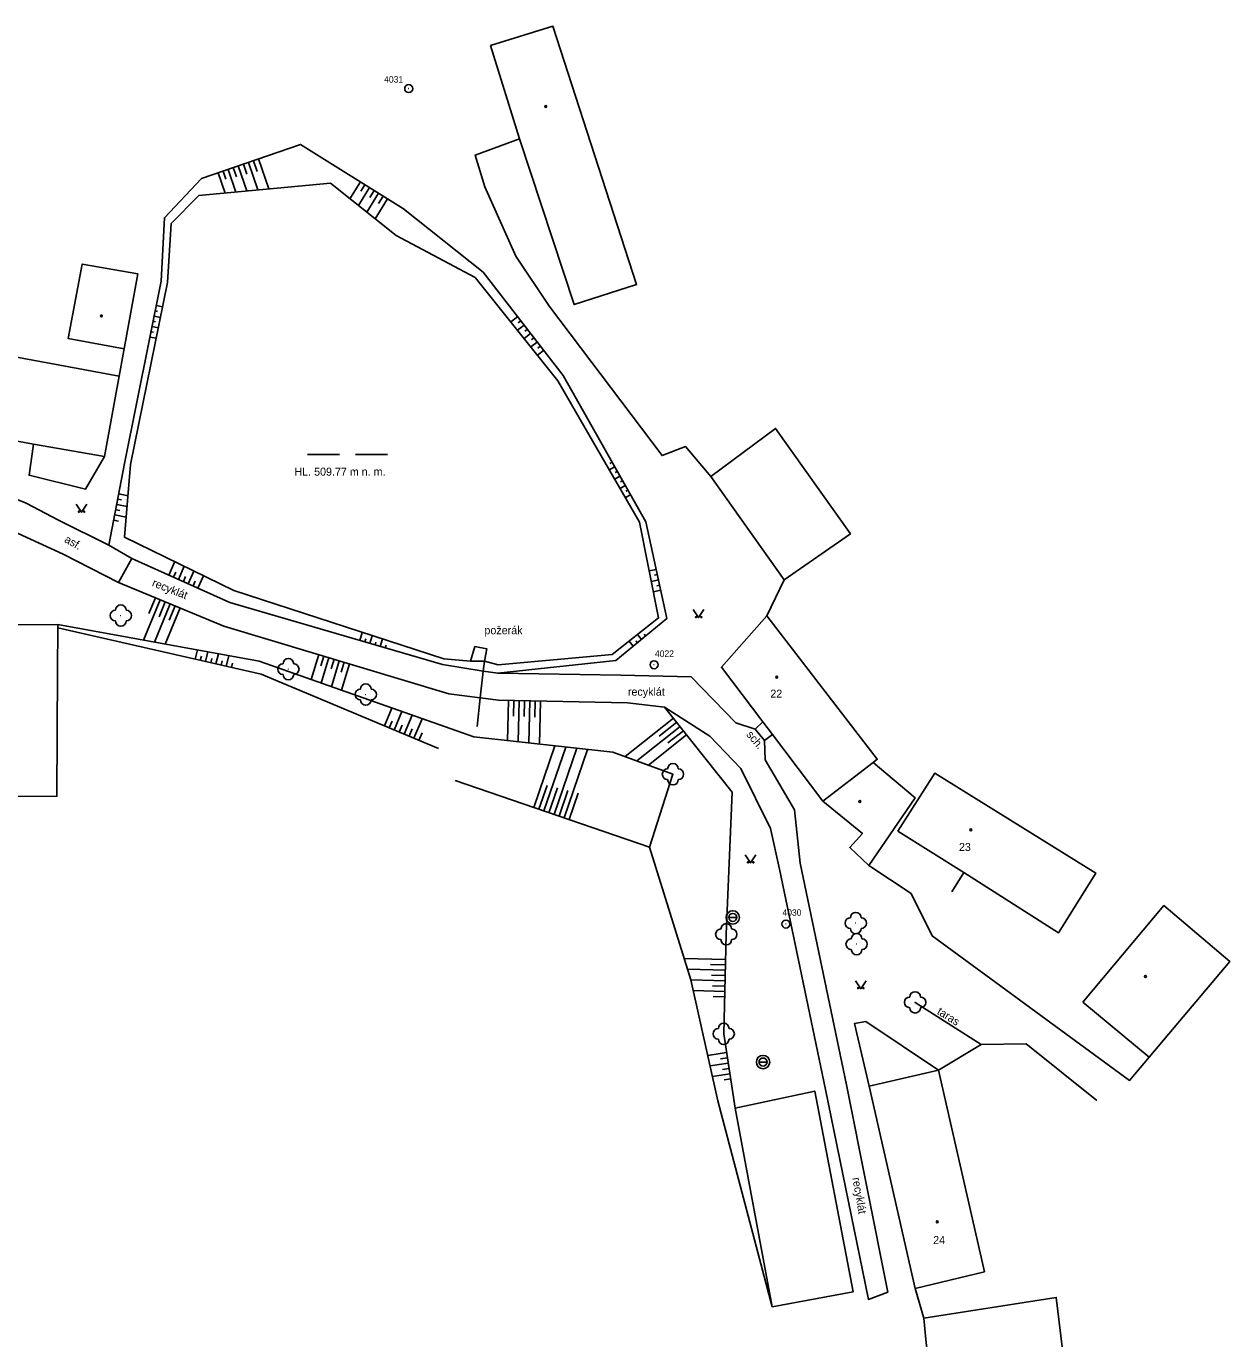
# Model space of a CAD drawing. Extents: x -794191 to -788944, y -1117087 to -1105044.
# Drawn here: x -793249.6 to -793136.8, y -1117012.7 to -1116889.7 of the extents above; entities that cross this region are included whole.
import ezdxf

# ---------------------------------------------------------------- set-up
doc = ezdxf.new("R2010")
doc.units = 0
for name, color, linetype in [('Doplněk polohopisu', 7, 'Continuous'), ('Doplňkové značky', 7, 'Continuous'), ('Hranice - ploty_ zdi', 7, 'Continuous'), ('Komunikace', 7, 'Continuous'), ('Pomocné popisy', 7, 'Continuous'), ('Stavební objekty', 7, 'Continuous'), ('temporary_level_1', 7, 'Continuous'), ('Vodstvo', 7, 'Continuous'), ('Výškopis', 7, 'Continuous'), ('Zeleň', 7, 'Continuous'), ('Značky druhů budov', 7, 'Continuous'), ('Značky druhů pozemků', 7, 'Continuous'), ('Čísla popisná', 7, 'Continuous')]:
    doc.layers.add(name, color=color, linetype=linetype)

msp = doc.modelspace()

# ---------------------------------------------------------------- linework, layer by layer
at = {"layer": 'Doplněk polohopisu'}
msp.add_line((-793239.69, -1116939.54), (-793240.92, -1116941.8), dxfattribs=at)
at = {"layer": 'Doplňkové značky'}
for p, q in [((-793183.745, -1116973.18), (-793182.995, -1116973.18)), ((-793180.915, -1116986.73), (-793180.165, -1116986.73))]:
    msp.add_line(p, q, dxfattribs=at)
for centre, radius in [((-793183.37, -1116973.18), 0.625), ((-793183.37, -1116973.18), 0.375), ((-793180.54, -1116986.73), 0.625), ((-793180.54, -1116986.73), 0.375)]:
    msp.add_circle(centre, radius, dxfattribs=at)
at = {"layer": 'Hranice - ploty_ zdi'}
for p, q in [((-793178.57, -1116941.55), (-793180.18, -1116944.93)), ((-793207.96, -1116949.16), (-793207.54, -1116947.8)), ((-793170.63, -1116968.32), (-793166.67, -1116970.93)), ((-793166.67, -1116970.93), (-793164.68, -1116974.91)), ((-793160.1, -1116985.09), (-793166.29, -1116981.14)), ((-793179.69, -1117009.68), (-793172.09, -1117008.26)), ((-793165.47, -1117010.73), (-793166.29, -1117007.95))]:
    msp.add_line(p, q, dxfattribs=at)
for points in [[(-793203.37, -1116900.21), (-793207.51, -1116901.73), (-793206.59, -1116904.7), (-793203.69, -1116911.22), (-793200.54, -1116915.94), (-793189.99, -1116929.9), (-793187.81, -1116929.04), (-793185.44, -1116931.85)], [(-793248.9, -1116928.84), (-793249.3, -1116931.74), (-793244.02, -1116933.05), (-793242.24, -1116929.99)], [(-793207.54, -1116947.8), (-793206.42, -1116948), (-793206.64, -1116949.15), (-793207.96, -1116949.16)], [(-793180.57, -1116954.84), (-793181.26, -1116955.53), (-793180.4, -1116956.59), (-793179.66, -1116956.03)], [(-793164.68, -1116974.91), (-793146.2, -1116988.45), (-793144.37, -1116986.29)], [(-793164.09, -1116987.49), (-793170.9, -1116982.92), (-793171.98, -1116983.13), (-793170.58, -1116988.98)], [(-793149.27, -1116990.35), (-793155.88, -1116985.03), (-793160.1, -1116985.09), (-793164.09, -1116987.49)], [(-793172.09, -1117008.26), (-793175.69, -1116989.46), (-793183.14, -1116991.04), (-793179.69, -1117009.68)]]:
    msp.add_lwpolyline(points, dxfattribs=at)
at = {"layer": 'Komunikace'}
msp.add_line((-793185.52, -1116956.2), (-793189.76, -1116953.47), dxfattribs=at)
for points in [[(-793287.04, -1116919.1), (-793273.44, -1116924.62), (-793266.24, -1116927.66), (-793249.58, -1116934.37), (-793246.55, -1116935.95), (-793241.82, -1116938.3), (-793239.69, -1116939.54)], [(-793240.92, -1116941.8), (-793246.11, -1116939.15), (-793256.88, -1116934.19), (-793266.77, -1116930.32), (-793274.72, -1116927.06)], [(-793239.69, -1116939.54), (-793230.5, -1116943.65), (-793210.57, -1116949.49), (-793206.75, -1116950.09), (-793205.38, -1116950.3), (-793193.87, -1116950.46), (-793187.26, -1116950.62)], [(-793189.76, -1116953.47), (-793193.23, -1116953.07), (-793205.31, -1116952.83), (-793207.03, -1116952.6), (-793209.97, -1116952.21), (-793231.06, -1116945.87), (-793240.92, -1116941.8)], [(-793187.26, -1116950.62), (-793183.09, -1116954.93), (-793181.26, -1116955.53)], [(-793168.86, -1117008.3), (-793170.66, -1117008.98), (-793174.67, -1116989.32), (-793179.01, -1116968.65), (-793179.84, -1116964.83), (-793182.63, -1116959.23), (-793185.52, -1116956.2)], [(-793180.4, -1116956.59), (-793180.33, -1116958.42), (-793177.58, -1116963.11), (-793177.07, -1116968.1), (-793172.73, -1116988.88), (-793168.86, -1117008.3)]]:
    msp.add_lwpolyline(points, dxfattribs=at)
at = {"layer": 'Stavební objekty'}
for p, q in [((-793206.08, -1116891.46), (-793203.37, -1116900.21)), ((-793185.44, -1116931.85), (-793178.57, -1116941.55)), ((-793167.91, -1116965.11), (-793161.73, -1116968.98)), ((-793161.73, -1116968.98), (-793162.86, -1116970.77)), ((-793144.37, -1116986.29), (-793150.57, -1116981.12)), ((-793164.09, -1116987.49), (-793170.58, -1116988.98)), ((-793170.58, -1116988.98), (-793166.29, -1117007.95))]:
    msp.add_line(p, q, dxfattribs=at)
for points in [[(-793203.37, -1116900.21), (-793198.23, -1116915.75), (-793192.39, -1116913.86), (-793200.23, -1116889.66), (-793206.08, -1116891.46)], [(-793239.12, -1116912.86), (-793244.33, -1116911.95), (-793245.63, -1116918.93), (-793240.401, -1116919.892)], [(-793239.12, -1116912.86), (-793242.24, -1116929.99), (-793248.9, -1116928.84), (-793262.37, -1116926.32)], [(-793260.96, -1116918.75), (-793240.867, -1116922.454)], [(-793185.44, -1116931.85), (-793179.36, -1116927.35), (-793172.35, -1116937.22), (-793178.57, -1116941.55)], [(-793246.61, -1116945.74), (-793251.22, -1116945.75), (-793250.66, -1116940.91)], [(-793180.18, -1116944.93), (-793184.44, -1116949.73), (-793180.57, -1116954.84), (-793179.66, -1116956.03), (-793174.94, -1116962.27), (-793171.22, -1116965.31), (-793172.41, -1116966.64), (-793170.63, -1116968.32)], [(-793170.23, -1116958.66), (-793169.83, -1116958.35), (-793180.18, -1116944.93)], [(-793246.61, -1116945.74), (-793246.61, -1116946.05), (-793246.63, -1116949.98), (-793246.69, -1116961.83), (-793251.29, -1116961.86), (-793251.82, -1116950.7)], [(-793170.63, -1116968.32), (-793166.29, -1116961.97), (-793170.23, -1116958.66), (-793174.94, -1116962.27)], [(-793167.91, -1116965.11), (-793164.45, -1116959.67), (-793149.37, -1116969.02), (-793152.84, -1116974.62), (-793161.73, -1116968.98)], [(-793150.57, -1116981.12), (-793142.98, -1116972.07), (-793136.81, -1116977.3), (-793144.37, -1116986.29)], [(-793164.09, -1116987.49), (-793159.8, -1117006.38), (-793166.29, -1117007.95)], [(-793165.47, -1117010.73), (-793153.07, -1117008.79), (-793152.03, -1117017.28), (-793152.67, -1117017.38), (-793160.65, -1117018.62), (-793162.58, -1117018.64), (-793164.58, -1117018.67)], [(-793165.47, -1117010.73), (-793165.29, -1117012.73), (-793164.77, -1117017.11), (-793164.58, -1117018.67)]]:
    msp.add_lwpolyline(points, dxfattribs=at)
at = {"layer": 'temporary_level_1'}
for centre, radius in [((-793213.74, -1116895.501), 0.375), ((-793213.74, -1116895.501), 0.0005), ((-793190.74, -1116949.501), 0.375), ((-793190.74, -1116949.501), 0.0005), ((-793178.4, -1116973.801), 0.375), ((-793178.4, -1116973.801), 0.0005)]:
    msp.add_circle(centre, radius, dxfattribs=at)
at = {"layer": 'Vodstvo'}
msp.add_line((-793239.8, -1116930.72), (-793236.34, -1116913.69), dxfattribs=at)
for points in [[(-793236.34, -1116913.69), (-793235.98, -1116908.16), (-793233.4, -1116905.52), (-793221.07, -1116904.37), (-793214.9, -1116909.27), (-793207.52, -1116913.21), (-793199.75, -1116922.9), (-793192.1, -1116936.15), (-793190.32, -1116945.11), (-793194.67, -1116948.53), (-793205.34, -1116949.52), (-793206.64, -1116949.15)], [(-793207.96, -1116949.16), (-793210.46, -1116948.96), (-793230.13, -1116942.54), (-793240.35, -1116937.54), (-793239.8, -1116930.72)], [(-793207.33, -1116955.3), (-793207.03, -1116952.6), (-793206.75, -1116950.09), (-793206.64, -1116949.15)]]:
    msp.add_lwpolyline(points, dxfattribs=at)
at = {"layer": 'Výškopis'}
for p, q in [((-793246.61, -1116945.74), (-793227.76, -1116949.16)), ((-793209.37, -1116960.36), (-793191.17, -1116966.59))]:
    msp.add_line(p, q, dxfattribs=at)
for points in [[(-793206.77, -1116912.71), (-793214.24, -1116906.76), (-793223.86, -1116900.74), (-793233.16, -1116903.94), (-793236.63, -1116907.61), (-793236.92, -1116913.54), (-793240.35, -1116930.64), (-793241.82, -1116938.3)], [(-793229.23, -1116902.588), (-793228.908, -1116903.524)], [(-793228.757, -1116902.425), (-793227.869, -1116905.004)], [(-793228.284, -1116902.262), (-793227.932, -1116903.286)], [(-793227.811, -1116902.1), (-793226.845, -1116904.909)], [(-793231.594, -1116903.401), (-793230.943, -1116905.291)], [(-793231.121, -1116903.238), (-793230.859, -1116904)], [(-793230.648, -1116903.076), (-793229.919, -1116905.195)], [(-793230.175, -1116902.913), (-793229.883, -1116903.762)], [(-793229.703, -1116902.75), (-793228.894, -1116905.1)], [(-793218.256, -1116904.247), (-793219.242, -1116905.822)], [(-793217.408, -1116904.777), (-793218.454, -1116906.448)], [(-793217.832, -1116904.512), (-793218.218, -1116905.129)], [(-793216.984, -1116905.043), (-793217.393, -1116905.696)], [(-793216.56, -1116905.308), (-793217.665, -1116907.074)], [(-793215.713, -1116905.838), (-793216.877, -1116907.7)], [(-793216.137, -1116905.573), (-793216.568, -1116906.262)], [(-793205.38, -1116950.3), (-793194.34, -1116949.11), (-793189.56, -1116945.17), (-793191.53, -1116936.1), (-793199.28, -1116922.4), (-793206.77, -1116912.71)], [(-793237.382, -1116915.844), (-793236.801, -1116915.96)], [(-793237.677, -1116917.314), (-793237.458, -1116917.358)], [(-793237.579, -1116916.824), (-793237, -1116916.94)], [(-793237.48, -1116916.334), (-793237.26, -1116916.378)], [(-793203.544, -1116916.884), (-793204.18, -1116917.375)], [(-793203.238, -1116917.279), (-793203.477, -1116917.464)], [(-793237.874, -1116918.295), (-793237.655, -1116918.339)], [(-793237.775, -1116917.805), (-793237.199, -1116917.92)], [(-793202.932, -1116917.675), (-793203.554, -1116918.155)], [(-793202.321, -1116918.466), (-793202.929, -1116918.936)], [(-793202.627, -1116918.07), (-793202.86, -1116918.251)], [(-793237.972, -1116918.785), (-793237.399, -1116918.9)], [(-793201.709, -1116919.257), (-793202.303, -1116919.716)], [(-793202.015, -1116918.861), (-793202.243, -1116919.038)], [(-793201.404, -1116919.653), (-793201.627, -1116919.825)], [(-793201.098, -1116920.048), (-793201.677, -1116920.496)], [(-793194.687, -1116930.519), (-793194.878, -1116930.626)], [(-793194.441, -1116930.954), (-793194.938, -1116931.235)], [(-793193.949, -1116931.824), (-793194.438, -1116932.101)], [(-793194.195, -1116931.389), (-793194.382, -1116931.495)], [(-793193.456, -1116932.695), (-793193.938, -1116932.967)], [(-793193.703, -1116932.259), (-793193.887, -1116932.364)], [(-793193.21, -1116933.13), (-793193.392, -1116933.232)], [(-793241.086, -1116934.476), (-793240.118, -1116934.662)], [(-793240.992, -1116933.985), (-793240.644, -1116934.052)], [(-793240.898, -1116933.494), (-793240.037, -1116933.659)], [(-793192.964, -1116933.565), (-793193.438, -1116933.833)], [(-793241.275, -1116935.458), (-793240.199, -1116935.665)], [(-793241.18, -1116934.967), (-793240.792, -1116935.042)], [(-793241.369, -1116935.949), (-793240.94, -1116936.032)], [(-793236.222, -1116941.091), (-793235.66, -1116939.835)], [(-793235.309, -1116941.499), (-793234.761, -1116940.274)], [(-793234.396, -1116941.908), (-793233.862, -1116940.714)], [(-793190.56, -1116940.568), (-793191.195, -1116940.706)], [(-793235.765, -1116941.295), (-793235.554, -1116940.824)], [(-793234.852, -1116941.703), (-793234.647, -1116941.244)], [(-793233.94, -1116942.112), (-793233.739, -1116941.664)], [(-793233.483, -1116942.316), (-793232.963, -1116941.154)], [(-793190.347, -1116941.545), (-793191, -1116941.687)], [(-793190.454, -1116941.056), (-793190.698, -1116941.109)], [(-793190.135, -1116942.522), (-793190.805, -1116942.668)], [(-793190.241, -1116942.033), (-793190.493, -1116942.088)], [(-793237.012, -1116943.413), (-793238.575, -1116947.198)], [(-793237.475, -1116943.222), (-793238.084, -1116944.698)], [(-793236.088, -1116943.795), (-793237.568, -1116947.38)], [(-793236.55, -1116943.604), (-793237.128, -1116945.004)], [(-793235.164, -1116944.176), (-793236.562, -1116947.563)], [(-793235.626, -1116943.985), (-793236.173, -1116945.31)], [(-793246.61, -1116946.05), (-793227.56, -1116950.39), (-793210.94, -1116957.36)], [(-793218.327, -1116947.217), (-793218.106, -1116946.464)], [(-793217.367, -1116947.498), (-793217.155, -1116946.775)], [(-793191.927, -1116947.121), (-793192.301, -1116946.667)], [(-793191.541, -1116946.803), (-793191.68, -1116946.634)], [(-793233.749, -1116948.98), (-793233.537, -1116948.112)], [(-793217.847, -1116947.358), (-793217.765, -1116947.077)], [(-793216.887, -1116947.639), (-793216.808, -1116947.37)], [(-793216.407, -1116947.779), (-793216.204, -1116947.085)], [(-793215.928, -1116947.92), (-793215.852, -1116947.662)], [(-793192.698, -1116947.757), (-793193.087, -1116947.285)], [(-793192.313, -1116947.439), (-793192.457, -1116947.263)], [(-793233.262, -1116949.091), (-793233.166, -1116948.699)], [(-793232.774, -1116949.202), (-793232.552, -1116948.291)], [(-793232.287, -1116949.313), (-793232.189, -1116948.914)], [(-793231.799, -1116949.424), (-793231.566, -1116948.469)], [(-793231.311, -1116949.535), (-793231.212, -1116949.129)], [(-793230.824, -1116949.646), (-793230.58, -1116948.648)], [(-793230.336, -1116949.757), (-793230.235, -1116949.344)], [(-793227.76, -1116949.16), (-793207.64, -1116956.27), (-793194.6, -1116957.69)], [(-793222.168, -1116948.543), (-793222.873, -1116950.887)], [(-793221.689, -1116948.687), (-793221.96, -1116949.586)], [(-793221.21, -1116948.831), (-793221.929, -1116951.221)], [(-793220.732, -1116948.975), (-793221.007, -1116949.892)], [(-793220.253, -1116949.119), (-793220.985, -1116951.554)], [(-793219.774, -1116949.263), (-793220.055, -1116950.197)], [(-793219.295, -1116949.407), (-793220.041, -1116951.888)], [(-793204.391, -1116952.848), (-793204.466, -1116956.616)], [(-793203.891, -1116952.858), (-793203.92, -1116954.307)], [(-793203.392, -1116952.868), (-793203.468, -1116956.724)], [(-793202.892, -1116952.878), (-793202.921, -1116954.36)], [(-793202.392, -1116952.888), (-793202.47, -1116956.833)], [(-793201.892, -1116952.898), (-793201.922, -1116954.414)], [(-793201.392, -1116952.908), (-793201.472, -1116956.942)], [(-793216.014, -1116955.232), (-793215.312, -1116953.559)], [(-793215.091, -1116955.619), (-793214.367, -1116953.893)], [(-793214.169, -1116956.006), (-793213.423, -1116954.226)], [(-793189.76, -1116953.47), (-793183.43, -1116961.43), (-793183.98, -1116974.76), (-793184.22, -1116984.09), (-793183.14, -1116991.04)], [(-793215.552, -1116955.426), (-793215.282, -1116954.78)], [(-793214.63, -1116955.812), (-793214.351, -1116955.146)], [(-793213.247, -1116956.393), (-793212.479, -1116954.56)], [(-793188.939, -1116954.503), (-793193.47, -1116958.106)], [(-793188.316, -1116955.286), (-793192.372, -1116958.511)], [(-793188.627, -1116954.894), (-793190.259, -1116956.192)], [(-793213.708, -1116956.199), (-793213.42, -1116955.513)], [(-793212.786, -1116956.586), (-793212.49, -1116955.88)], [(-793187.694, -1116956.068), (-793191.274, -1116958.915)], [(-793188.005, -1116955.677), (-793189.456, -1116956.831)], [(-793202.012, -1116962.879), (-793200.033, -1116957.098)], [(-793201.066, -1116963.203), (-793199.014, -1116957.209)], [(-793200.119, -1116963.527), (-793197.995, -1116957.32)], [(-793199.173, -1116963.85), (-793196.976, -1116957.431)], [(-793191.17, -1116966.59), (-793188.98, -1116959.76), (-793194.6, -1116957.69)], [(-793201.539, -1116963.041), (-793200.773, -1116960.804)], [(-793200.593, -1116963.365), (-793199.799, -1116961.047)], [(-793199.646, -1116963.688), (-793198.825, -1116961.29)], [(-793198.7, -1116964.012), (-793197.851, -1116961.533)], [(-793179.69, -1117009.68), (-793184.76, -1116990.38), (-793187.3, -1116979.04), (-793191.17, -1116966.59)], [(-793184.041, -1116977.118), (-793187.929, -1116977.018)], [(-793184.054, -1116977.618), (-793185.466, -1116977.581)], [(-793184.066, -1116978.118), (-793187.615, -1116978.026)], [(-793184.079, -1116978.617), (-793185.363, -1116978.584)], [(-793184.092, -1116979.117), (-793187.3, -1116979.04)], [(-793184.118, -1116980.117), (-793187.076, -1116980.041)], [(-793184.105, -1116979.617), (-793185.277, -1116979.587)], [(-793184.131, -1116980.617), (-793185.207, -1116980.589)], [(-793183.947, -1116985.846), (-793185.714, -1116986.121)], [(-793183.794, -1116986.835), (-793185.495, -1116987.099)], [(-793183.87, -1116986.34), (-793184.529, -1116986.443)], [(-793183.717, -1116987.329), (-793184.351, -1116987.427)], [(-793183.64, -1116987.823), (-793185.276, -1116988.077)], [(-793183.563, -1116988.317), (-793184.172, -1116988.411)]]:
    msp.add_lwpolyline(points, dxfattribs=at)
at = {"layer": 'Zeleň'}
for centre in [(-793240.71, -1116944.89), (-793225.01, -1116949.91), (-793217.76, -1116952.29), (-793188.98, -1116959.76), (-793171.85, -1116973.71), (-793183.98, -1116974.76), (-793171.77, -1116975.68), (-793166.29, -1116981.14), (-793184.22, -1116984.09)]:
    msp.add_circle(centre, 0.0005, dxfattribs=at)
for centre, start, end in [((-793241.21, -1116944.89), 89.99999, 269.99999), ((-793240.71, -1116944.39), 0, 179.99999), ((-793240.21, -1116944.89), 270, 89.99999), ((-793240.71, -1116945.39), 179.99999, 359.99999), ((-793225.01, -1116949.41), 0, 179.99999), ((-793225.51, -1116949.91), 89.99999, 269.99999), ((-793225.01, -1116950.41), 179.99999, 359.99999), ((-793224.51, -1116949.91), 270, 89.99999), ((-793218.26, -1116952.29), 89.99999, 269.99999), ((-793217.76, -1116951.79), 0, 179.99999), ((-793217.26, -1116952.29), 270, 89.99999), ((-793217.76, -1116952.79), 179.99999, 359.99999), ((-793188.98, -1116959.26), 0, 179.99999), ((-793189.48, -1116959.76), 89.99999, 269.99999), ((-793188.98, -1116960.26), 179.99999, 359.99999), ((-793188.48, -1116959.76), 270, 89.99999), ((-793171.85, -1116973.21), 0, 179.99999), ((-793183.98, -1116974.26), 0, 179.99999), ((-793172.35, -1116973.71), 89.99999, 269.99999), ((-793171.35, -1116973.71), 270, 89.99999), ((-793184.48, -1116974.76), 89.99999, 269.99999), ((-793183.48, -1116974.76), 270, 89.99999), ((-793172.27, -1116975.68), 89.99999, 269.99999), ((-793171.85, -1116974.21), 179.99999, 359.99999), ((-793171.77, -1116975.18), 0, 179.99999), ((-793171.27, -1116975.68), 270, 89.99999), ((-793183.98, -1116975.26), 179.99999, 359.99999), ((-793171.77, -1116976.18), 179.99999, 359.99999), ((-793166.79, -1116981.14), 89.99999, 269.99999), ((-793166.29, -1116980.64), 0, 179.99999), ((-793165.79, -1116981.14), 270, 89.99999), ((-793166.29, -1116981.64), 179.99999, 359.99999), ((-793184.72, -1116984.09), 89.99999, 269.99999), ((-793184.22, -1116983.59), 0, 179.99999), ((-793183.72, -1116984.09), 270, 89.99999), ((-793184.22, -1116984.59), 179.99999, 359.99999)]:
    msp.add_arc(centre, 0.5, start, end, dxfattribs=at)
at = {"layer": 'Značky druhů budov'}
for centre in [(-793200.9, -1116897.18), (-793242.53, -1116916.81), (-793179.26, -1116950.67), (-793171.46, -1116962.32), (-793161.07, -1116964.97), (-793144.71, -1116978.71), (-793164.21, -1117001.7)]:
    msp.add_circle(centre, 0.0875, dxfattribs=at)
at = {"layer": 'Značky druhů pozemků'}
for p, q in [((-793223.23, -1116929.78), (-793220.23, -1116929.78)), ((-793218.73, -1116929.78), (-793215.73, -1116929.78))]:
    msp.add_line(p, q, dxfattribs=at)
for points in [[(-793244.89, -1116934.45), (-793244.39, -1116935.2), (-793243.89, -1116934.45)], [(-793187.07, -1116944.33), (-793186.57, -1116945.08), (-793186.07, -1116944.33)], [(-793182.2, -1116967.32), (-793181.7, -1116968.07), (-793181.2, -1116967.32)], [(-793171.88, -1116979.11), (-793171.38, -1116979.86), (-793170.88, -1116979.11)]]:
    msp.add_lwpolyline(points, dxfattribs=at)
for centre in [(-793244.64, -1116935.15), (-793244.14, -1116935.15), (-793186.82, -1116945.03), (-793186.32, -1116945.03), (-793181.95, -1116968.02), (-793181.45, -1116968.02), (-793171.63, -1116979.81), (-793171.13, -1116979.81)]:
    msp.add_circle(centre, 0.05, dxfattribs=at)

# ---------------------------------------------------------------- texts
at = {"layer": 'Pomocné popisy'}
for s, p in [('HL. 509.77 m n. m.', (-793224.439, -1116931.78)), ('požerák', (-793206.64, -1116946.64)), ('recyklát', (-793193.2, -1116952.4))]:
    msp.add_text(s, height=0.75, dxfattribs=at).set_placement(p)
for s, rotation, p in [('asf.', 330.84017, (-793246.061, -1116937.966)), ('recyklát', 338.45119, (-793237.846, -1116942.103)), ('sch.', 310.30843, (-793182.145, -1116956.07)), ('taras', 328.05824, (-793164.302, -1116982.183)), ('recyklát', 279.88334, (-793172.173, -1116997.604))]:
    msp.add_text(s, height=0.75, rotation=rotation, dxfattribs=at).set_placement(p)
at = {"layer": 'temporary_level_1'}
for s, p in [('4031', (-793216.04, -1116894.94)), ('4022', (-793190.67, -1116948.76)), ('4030', (-793178.72, -1116973.02))]:
    msp.add_text(s, height=0.6, dxfattribs=at).set_placement(p)
at = {"layer": 'Čísla popisná'}
for s, p in [('22', (-793179.855, -1116952.583)), ('23', (-793162.181, -1116966.95)), ('24', (-793164.597, -1117003.79))]:
    msp.add_text(s, height=0.75, dxfattribs=at).set_placement(p)

doc.saveas('drawing.dxf')
